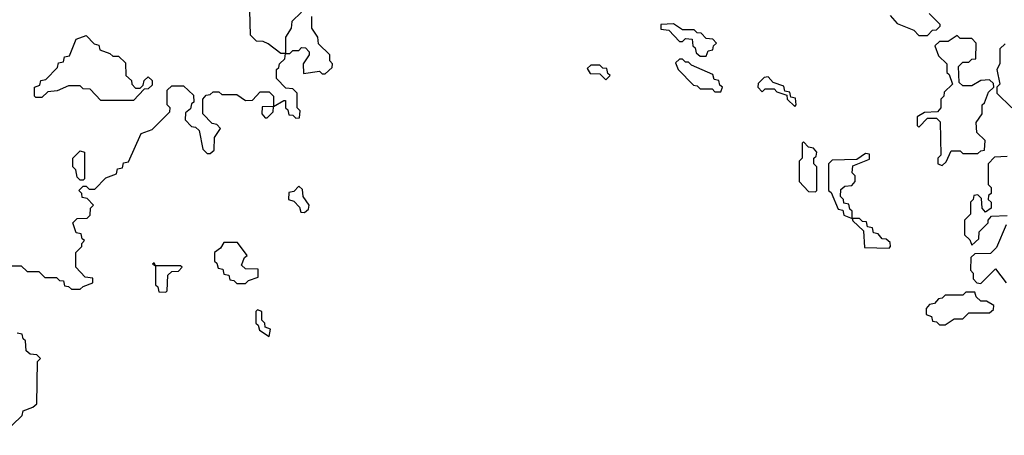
# Model space of a CAD drawing. Extents: x 2769579 to 2883812, y 684207 to 828660.
# Tile 294 of 505: x 2813340 to 2816675, y 761205 to 762614. Entities that reach past the tile are written whole.
import ezdxf

# ---------------------------------------------------------------- set-up
doc = ezdxf.new("R2010")
doc.units = 0

msp = doc.modelspace()

# ---------------------------------------------------------------- linework, layer by layer
at = {"layer": '0CON02XD'}
for points in [[(2813315, 761780), (2813345, 761780), (2813365, 761760), (2813405, 761760), (2813425, 761740), (2813465, 761740), (2813475, 761730), (2813488.3, 761728.3), (2813491.7, 761711.7), (2813505, 761710), (2813515, 761700), (2813545, 761700), (2813555, 761710), (2813588.3, 761721.7), (2813588.3, 761738.3), (2813561.7, 761741.7), (2813530, 761775), (2813530, 761825), (2813550, 761845), (2813550, 761855), (2813560, 761865), (2813551.7, 761871.7), (2813548.3, 761888.3), (2813531.7, 761891.7), (2813520, 761925), (2813535, 761940), (2813568.3, 761941.7), (2813578.3, 761951.7), (2813580, 761975), (2813590, 761985), (2813568.3, 762008.3), (2813551.7, 762011.7), (2813550, 762025), (2813540, 762035), (2813555, 762050), (2813565, 762050), (2813575, 762040), (2813595, 762040), (2813631.7, 762078.3), (2813668.3, 762091.7), (2813671.7, 762108.3), (2813688.3, 762111.7), (2813691.7, 762128.3), (2813708.3, 762131.7), (2813751.7, 762228.3), (2813788.3, 762241.7), (2813848.3, 762301.7), (2813850, 762315), (2813840, 762325), (2813840, 762375), (2813855, 762390), (2813895, 762390), (2813928.3, 762358.3), (2813930, 762335), (2813921.7, 762328.3), (2813918.3, 762311.7), (2813901.7, 762298.3), (2813900, 762275), (2813921.7, 762251.7), (2813935, 762250), (2813948.3, 762238.3), (2813960, 762175), (2813975, 762160), (2813985, 762160), (2813998.3, 762171.7), (2814000, 762215), (2814020, 762245), (2814008.3, 762258.3), (2813991.7, 762261.7), (2813960, 762295), (2813960, 762345), (2813971.7, 762358.3), (2813985, 762360), (2813995, 762370), (2814015, 762370), (2814025, 762360), (2814075, 762360), (2814105, 762340), (2814128.3, 762341.7), (2814155, 762370), (2814185, 762370), (2814200, 762355), (2814200, 762320), (2814161.7, 762318.3), (2814160, 762295), (2814171.7, 762281.7), (2814178.3, 762281.7), (2814198.3, 762301.7), (2814200, 762320), (2814235, 762340), (2814240, 762340), (2814240, 762315), (2814248.3, 762308.3), (2814251.7, 762291.7), (2814265, 762290), (2814275, 762280), (2814288.3, 762281.7), (2814290, 762305), (2814280, 762315), (2814280, 762365), (2814265, 762380), (2814241.7, 762381.7), (2814210, 762415), (2814210, 762445), (2814218.3, 762451.7), (2814220, 762465), (2814238.3, 762481.7), (2814240, 762500), (2814255, 762500), (2814265, 762510), (2814285, 762510), (2814295, 762520), (2814308.3, 762518.3), (2814320, 762505), (2814320, 762495), (2814300, 762465), (2814301.7, 762431.7), (2814355, 762440), (2814365, 762430), (2814375, 762430), (2814398.3, 762451.7), (2814400, 762465), (2814390, 762475), (2814390, 762495), (2814351.7, 762531.7), (2814350, 762555), (2814330, 762585), (2814330, 762625)], [(2814295, 762640), (2814261.7, 762608.3), (2814260, 762585), (2814240, 762555), (2814240, 762500), (2814225, 762500), (2814181.7, 762531.7), (2814165, 762540), (2814141.7, 762541.7), (2814121.7, 762561.7), (2814120, 762645)], [(2816288.3, 762628.3), (2816311.7, 762601.7), (2816368.3, 762578.3), (2816385, 762560), (2816415, 762560), (2816431.7, 762578.3), (2816445, 762580), (2816458.3, 762591.7), (2816458.3, 762598.3), (2816420, 762635)], [(2815665, 762490), (2815671.7, 762508.3), (2815688.3, 762511.7), (2815690, 762525), (2815700, 762535), (2815688.3, 762548.3), (2815665, 762550), (2815648.3, 762568.3), (2815635, 762570), (2815625, 762580), (2815585, 762580), (2815555, 762600), (2815511.7, 762598.3), (2815511.7, 762581.7), (2815538.3, 762578.3), (2815575, 762540), (2815585, 762540), (2815595, 762550), (2815618.3, 762548.3), (2815620, 762525), (2815628.3, 762518.3), (2815631.7, 762501.7), (2815645, 762490), (2815665, 762490)], [(2813725, 762340), (2813615, 762340), (2813578.3, 762378.3), (2813555, 762380), (2813545, 762390), (2813505, 762390), (2813467, 762373), (2813435, 762370), (2813415, 762350), (2813395, 762350), (2813390, 762355), (2813390, 762385), (2813408.3, 762391.7), (2813411.7, 762408.3), (2813428.3, 762411.7), (2813468.3, 762451.7), (2813471.7, 762468.3), (2813488.3, 762471.7), (2813491.7, 762488.3), (2813508.3, 762491.7), (2813531.7, 762548.3), (2813565, 762560), (2813591.7, 762531.7), (2813608.3, 762528.3), (2813611.7, 762511.7), (2813645, 762500), (2813655, 762490), (2813675, 762490), (2813698.3, 762468.3), (2813700, 762425), (2813718.3, 762408.3), (2813720, 762395), (2813731.7, 762381.7), (2813748.3, 762381.7), (2813758.3, 762391.7), (2813761.7, 762408.3), (2813775, 762420), (2813788.3, 762408.3), (2813788.3, 762391.7), (2813775, 762380), (2813761.7, 762378.3), (2813725, 762340)], [(2816465, 762120), (2816478.3, 762131.7), (2816495, 762170), (2816525, 762170), (2816535, 762160), (2816585, 762160), (2816595, 762170), (2816608.3, 762171.7), (2816610, 762205), (2816581.7, 762231.7), (2816580, 762265), (2816600, 762295), (2816600, 762325), (2816608.3, 762331.7), (2816621.7, 762368.3), (2816640, 762385), (2816638.3, 762398.3), (2816625, 762410), (2816595, 762407.5), (2816565, 762390), (2816535, 762390), (2816521.7, 762401.7), (2816520, 762455), (2816535, 762470), (2816555, 762470), (2816565, 762480), (2816578.3, 762481.7), (2816580, 762535), (2816565, 762550), (2816525, 762550), (2816515, 762560), (2816485, 762540), (2816455, 762540), (2816440, 762525), (2816451.7, 762491.7), (2816480, 762465), (2816480, 762435), (2816488.3, 762428.3), (2816500, 762395), (2816471.7, 762368.3), (2816470, 762355), (2816460, 762345), (2816460, 762315), (2816448.3, 762301.7), (2816405, 762300), (2816380, 762285), (2816380, 762255), (2816385, 762250), (2816415, 762280), (2816445, 762280), (2816458.3, 762268.3), (2816460, 762155), (2816450, 762145), (2816450, 762125), (2816465, 762120)], [(2816678.3, 762531.7), (2816660, 762515), (2816660, 762465), (2816650, 762445), (2816660, 762395), (2816650, 762385), (2816650, 762365), (2816700, 762315)], [(2815325, 762410), (2815340, 762425), (2815331.7, 762431.7), (2815328.3, 762448.3), (2815315, 762450), (2815305, 762460), (2815275, 762460), (2815261.7, 762448.3), (2815271.7, 762431.7), (2815305, 762430), (2815325, 762410)], [(2815715, 762370), (2815720, 762385), (2815711.7, 762391.7), (2815708.3, 762408.3), (2815691.7, 762411.7), (2815688.3, 762428.3), (2815615, 762460), (2815605, 762470), (2815595, 762470), (2815585, 762480), (2815575, 762480), (2815561.7, 762468.3), (2815570, 762445), (2815621.7, 762391.7), (2815635, 762390), (2815645, 762380), (2815685, 762380), (2815695, 762370), (2815715, 762370)], [(2815965, 762320), (2815970, 762325), (2815968.3, 762348.3), (2815951.7, 762351.7), (2815948.3, 762368.3), (2815931.7, 762371.7), (2815928.3, 762388.3), (2815891.7, 762401.7), (2815875, 762420), (2815861.7, 762418.3), (2815841.7, 762398.3), (2815840, 762385), (2815855, 762370), (2815865, 762380), (2815895, 762380), (2815905, 762370), (2815938.3, 762358.3), (2815940, 762345), (2815965, 762320)], [(2816035, 762030), (2816040, 762035), (2816040, 762115), (2816030, 762125), (2816030, 762145), (2816038.3, 762151.7), (2816040, 762165), (2816028.3, 762178.3), (2816011.7, 762181.7), (2815995, 762200), (2815990, 762195), (2815990, 762145), (2815980, 762135), (2815980, 762065), (2816011.7, 762031.7), (2816035, 762030)], [(2813555, 762070), (2813545, 762070), (2813535, 762080), (2813530, 762105), (2813520, 762115), (2813520, 762145), (2813545, 762170), (2813560, 762165), (2813560, 762075), (2813555, 762070)], [(2816285, 761840), (2816290, 761845), (2816288.3, 761858.3), (2816275, 761870), (2816261.7, 761871.7), (2816248.3, 761888.3), (2816231.7, 761891.7), (2816228.3, 761908.3), (2816211.7, 761911.7), (2816208.3, 761928.3), (2816195, 761930), (2816185, 761940), (2816160, 761940), (2816160, 761965), (2816151.7, 761971.7), (2816148.3, 761988.3), (2816131.7, 761991.7), (2816130, 762005), (2816120, 762015), (2816121.7, 762038.3), (2816135, 762050), (2816158.3, 762051.7), (2816170, 762065), (2816170, 762085), (2816160, 762095), (2816161.7, 762118.3), (2816218.3, 762141.7), (2816218.3, 762158.3), (2816205, 762160), (2816175, 762140), (2816091.7, 762138.3), (2816080, 762125), (2816080, 762035), (2816088.3, 762028.3), (2816111.7, 761971.7), (2816128.3, 761968.3), (2816131.7, 761951.7), (2816160, 761940), (2816161.7, 761931.7), (2816198.3, 761898.3), (2816201.7, 761841.7), (2816285, 761840)], [(2816685, 762150), (2816641.7, 762148.3), (2816620, 762125), (2816620, 762055), (2816630, 762045), (2816630, 762025), (2816621.7, 762018.3), (2816620, 762005), (2816630, 761995), (2816630, 761975), (2816611.7, 761961.7), (2816600, 761975), (2816598.3, 762008.3), (2816585, 762020), (2816571.7, 762018.3), (2816570, 762005), (2816560, 761995), (2816560, 761955), (2816540, 761935), (2816540, 761885), (2816558.3, 761868.3), (2816565, 761850), (2816588.3, 761871.7), (2816590, 761895), (2816620, 761925), (2816620, 761935), (2816631.7, 761948.3), (2816685, 761950)], [(2814305, 761960), (2814318.3, 761971.7), (2814320, 761985), (2814300, 762015), (2814298.3, 762038.3), (2814285, 762050), (2814268.3, 762031.7), (2814251.7, 762028.3), (2814250, 762005), (2814268.3, 761998.3), (2814288.3, 761978.3), (2814291.7, 761961.7), (2814305, 761960)], [(2816681.7, 761918.3), (2816648.3, 761841.7), (2816628.3, 761821.7), (2816575, 761820), (2816561.7, 761808.3), (2816560, 761765), (2816570, 761755), (2816570, 761735), (2816581.7, 761721.7), (2816595, 761720), (2816645, 761770), (2816681.7, 761721.7)], [(2814105, 761720), (2814115, 761730), (2814148.3, 761741.7), (2814148.3, 761768.3), (2814105, 761770), (2814091.7, 761781.7), (2814101.7, 761808.3), (2814110, 761815), (2814078.3, 761858.3), (2814031.7, 761858.3), (2814020, 761840), (2814000, 761825), (2814000, 761795), (2814008.3, 761788.3), (2814011.7, 761771.7), (2814028.3, 761768.3), (2814031.7, 761751.7), (2814048.3, 761748.3), (2814051.7, 761731.7), (2814065, 761730), (2814075, 761720), (2814105, 761720)], [(2813835, 761690), (2813840, 761695), (2813841.7, 761748.3), (2813855, 761760), (2813878.3, 761761.7), (2813890, 761775), (2813885, 761780), (2813800, 761780), (2813795, 761790), (2813790, 761785), (2813800, 761780), (2813800, 761715), (2813808.3, 761708.3), (2813811.7, 761691.7), (2813835, 761690)], [(2816475, 761580), (2816505, 761600), (2816535, 761600), (2816555, 761620), (2816625, 761620), (2816638.3, 761631.7), (2816640, 761645), (2816615, 761660), (2816595, 761660), (2816580, 761675), (2816575, 761690), (2816545, 761690), (2816535, 761680), (2816475, 761680), (2816465, 761670), (2816451.7, 761668.3), (2816438.3, 761651.7), (2816421.7, 761648.3), (2816410, 761635), (2816410, 761615), (2816428.3, 761608.3), (2816431.7, 761591.7), (2816445, 761590), (2816455, 761580), (2816475, 761580)], [(2814185, 761540), (2814190, 761565), (2814171.7, 761571.7), (2814170, 761585), (2814160, 761595), (2814160, 761625), (2814145, 761630), (2814140, 761625), (2814140, 761585), (2814148.3, 761578.3), (2814151.7, 761561.7), (2814185, 761540)], [(2813280, 761205), (2813348.3, 761271.7), (2813351.7, 761288.3), (2813385, 761300), (2813398.3, 761311.7), (2813400, 761455), (2813410, 761465), (2813398.3, 761478.3), (2813375, 761480), (2813361.7, 761491.7), (2813360, 761525), (2813351.7, 761531.7), (2813348.3, 761548.3), (2813331.7, 761551.7)]]:
    msp.add_lwpolyline(points, dxfattribs=at)

doc.saveas('drawing.dxf')
